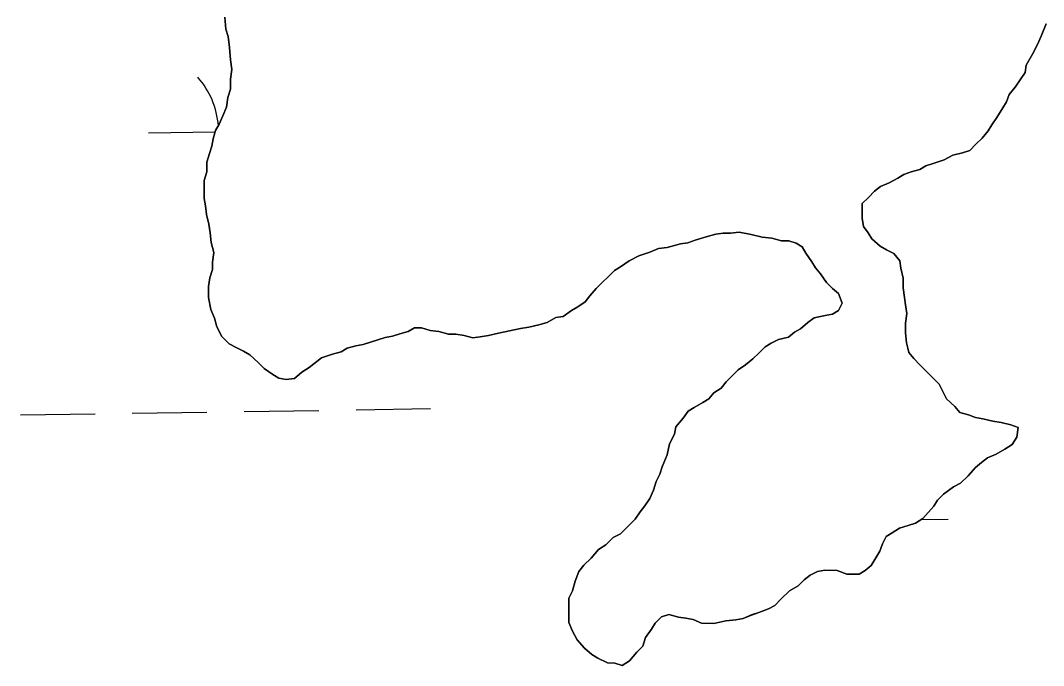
# Model space of a CAD drawing. Extents: x 3823584 to 3861785, y 301729 to 327625.
# Drawn here: x 3858786.9 to 3859225.8, y 323289.7 to 323566.2 of the extents above; entities that cross this region are included whole.
import ezdxf

# ---------------------------------------------------------------- set-up
doc = ezdxf.new("R2010")
doc.units = 0
doc.layers.add('V-TOPO-SHOR', color=7, linetype='Continuous')
doc.layers.add('V-WETL-SWMP', color=7, linetype='Continuous')

msp = doc.modelspace()

# ---------------------------------------------------------------- linework, layer by layer
at = {"layer": 'V-TOPO-SHOR'}
for points in [[(3858865.73, 323494.01), (3858865.75, 323497.66), (3858866.81, 323501.32), (3858866.83, 323505.5), (3858867.9, 323509.16), (3858868.96, 323512.29), (3858869.5, 323515.42), (3858870.57, 323519.08), (3858872.15, 323521.68), (3858873.74, 323525.33), (3858875.33, 323528.98), (3858875.87, 323533.16), (3858876.94, 323536.82), (3858876.96, 323541), (3858877.5, 323545.18), (3858877, 323549.36), (3858876.51, 323554.59), (3858876.01, 323559.3), (3858874.98, 323562.44), (3858874.49, 323567.67)], [(3859226.85, 323564.73), (3859224.73, 323559.51), (3859223.14, 323555.86), (3859221.02, 323551.69), (3859218.39, 323547), (3859217.85, 323543.86), (3859215.74, 323540.74), (3859213.63, 323537.61), (3859211, 323534.49), (3859209.94, 323531.36), (3859208.35, 323528.75), (3859205.72, 323524.59), (3859203.61, 323521.46), (3859202.03, 323518.86), (3859199.4, 323515.73), (3859196.77, 323513.13), (3859194.14, 323510.53), (3859191, 323509.51), (3859186.81, 323508.48), (3859183.14, 323506.41), (3859178.43, 323504.87), (3859175.28, 323503.84), (3859172.66, 323502.28), (3859169, 323501.26), (3859165.85, 323500.23), (3859163.23, 323498.67), (3859159.56, 323496.6), (3859155.89, 323495.05), (3859153.27, 323492.98), (3859150.64, 323490.38), (3859148.01, 323487.78), (3859147.99, 323484.64), (3859147.98, 323481.51), (3859148.48, 323477.84), (3859150.56, 323475.22), (3859152.11, 323472.59), (3859155.75, 323469.44), (3859158.36, 323467.85)], [(3858940.14, 323429.3), (3858937, 323428.27), (3858933.86, 323427.24), (3858930.71, 323426.74), (3858927.05, 323425.71), (3858924.43, 323424.16), (3858920.76, 323423.13), (3858916.05, 323421.59), (3858910.8, 323417.43), (3858907.65, 323415.36), (3858904.5, 323412.76), (3858900.84, 323412.26), (3858897.7, 323412.8), (3858895.1, 323414.38), (3858891.45, 323417.01), (3858888.85, 323419.64), (3858885.21, 323422.8), (3858882.6, 323424.38), (3858879.48, 323425.97), (3858876.35, 323427.55), (3858873.23, 323430.71), (3858871.16, 323434.9), (3858870.13, 323438.56), (3858868.58, 323442.23), (3858867.57, 323447.47), (3858867.59, 323452.17), (3858868.14, 323455.83), (3858869.2, 323459.48), (3858869.22, 323462.62), (3858869.76, 323466.8), (3858868.74, 323470.99), (3858868.24, 323475.17), (3858867.74, 323478.83), (3858866.71, 323483.02), (3858866.21, 323486.68), (3858865.71, 323489.82), (3858865.73, 323494.01)], [(3859124.73, 323436.67), (3859127.36, 323438.74), (3859132.07, 323439.76), (3859135.21, 323440.27), (3859137.83, 323441.83), (3859139.41, 323444.95), (3859137.87, 323449.14), (3859135.27, 323451.25), (3859132.67, 323453.88), (3859130.07, 323457.55), (3859127.99, 323460.18), (3859126.44, 323462.8), (3859123.85, 323466.47), (3859122.29, 323469.1), (3859119.69, 323470.68), (3859116.56, 323471.74), (3859113.42, 323471.76), (3859109.24, 323472.82), (3859105.06, 323473.37), (3859100.36, 323474.44), (3859095.14, 323475.52), (3859091.48, 323475.01), (3859088.34, 323475.03), (3859085.2, 323474.53), (3859081.01, 323473.5), (3859076.3, 323471.96), (3859073.16, 323470.93), (3859070.02, 323470.42), (3859064.26, 323468.89), (3859060.6, 323468.38), (3859056.93, 323466.84), (3859052.22, 323465.29), (3859048.02, 323463.22), (3859044.35, 323460.63), (3859041.73, 323459.08), (3859039.1, 323456.47), (3859036.47, 323453.88), (3859033.84, 323451.27), (3859031.21, 323448.15), (3859029.1, 323445.55), (3859025.96, 323443.48), (3859023.33, 323441.92), (3859019.66, 323439.33), (3859016.52, 323438.82), (3859012.85, 323436.75), (3859009.19, 323435.72), (3859005, 323434.7), (3859001.33, 323434.2), (3858996.62, 323433.18), (3858991.91, 323432.16), (3858987.72, 323431.13), (3858984.06, 323430.63), (3858980.92, 323430.12), (3858977.27, 323431.19), (3858973.61, 323431.73), (3858970.48, 323431.75), (3858966.3, 323432.82), (3858962.64, 323433.36), (3858958.99, 323434.42), (3858955.85, 323434.44), (3858953.23, 323432.89), (3858949.56, 323431.86), (3858946.42, 323430.84), (3858943.28, 323430.33), (3858940.14, 323429.3)], [(3859158.36, 323467.85), (3859161.49, 323466.27), (3859164.08, 323463.12), (3859164.59, 323459.98), (3859165.61, 323455.79), (3859165.59, 323451.61), (3859166.09, 323447.42), (3859166.6, 323444.28), (3859167.1, 323440.62), (3859166.55, 323436.44), (3859166.53, 323432.26), (3859167.03, 323428.07), (3859168.06, 323423.89), (3859170.13, 323421.26), (3859172.73, 323418.63), (3859175.33, 323416.01), (3859177.93, 323413.38), (3859181.05, 323410.22), (3859182.6, 323407.08), (3859184.15, 323403.93), (3859187.8, 323400.78), (3859189.87, 323398.15), (3859193.53, 323397.09), (3859196.66, 323396.02), (3859199.79, 323395.48), (3859203.97, 323394.41), (3859207.63, 323393.87), (3859211.8, 323392.81), (3859214.93, 323391.74), (3859214.39, 323387.56), (3859212.28, 323384.44), (3859209.13, 323382.36), (3859205.46, 323380.29), (3859201.79, 323378.74), (3859199.17, 323376.66), (3859196.54, 323374.59), (3859193.39, 323370.95)], [(3859034.81, 323339.39), (3859037.95, 323341.46), (3859041.11, 323344.58), (3859044.25, 323346.13), (3859046.88, 323348.73), (3859050.56, 323352.37), (3859052.67, 323355.5), (3859054.77, 323358.1), (3859056.88, 323361.23), (3859058.47, 323364.88), (3859059.54, 323368.53), (3859061.12, 323371.66), (3859062.18, 323374.79), (3859064.3, 323380.01), (3859065.37, 323384.71), (3859067.49, 323388.88), (3859068.03, 323392.01), (3859071.18, 323395.65), (3859073.29, 323398.78), (3859075.91, 323400.33), (3859079.58, 323402.41), (3859082.21, 323403.96), (3859084.31, 323406.56), (3859087.46, 323408.64), (3859089.56, 323411.24), (3859092.19, 323413.84), (3859094.82, 323416.44), (3859097.97, 323418.51), (3859101.12, 323421.11), (3859103.75, 323423.71), (3859106.38, 323426.31), (3859109, 323427.86), (3859112.14, 323429.42), (3859116.33, 323430.44), (3859118.96, 323432.52), (3859121.58, 323434.07), (3859124.73, 323436.67)], [(3859193.39, 323370.95), (3859190.23, 323367.83), (3859187.09, 323366.28), (3859182.89, 323363.16), (3859180.26, 323360.56), (3859178.68, 323357.96), (3859173.95, 323352.75), (3859170.8, 323350.68), (3859167.65, 323349.65), (3859163.99, 323348.62), (3859160.84, 323346.55), (3859158.22, 323344.99), (3859156.63, 323341.87), (3859155.57, 323338.74), (3859153.46, 323335.09), (3859151.88, 323332.48), (3859149.25, 323330.41), (3859146.63, 323328.85), (3859141.4, 323328.88), (3859137.23, 323330.47), (3859132, 323330.5), (3859128.86, 323329.99), (3859125.71, 323328.44), (3859123.09, 323326.36), (3859120.46, 323323.77), (3859116.79, 323321.69), (3859113.11, 323318.05), (3859110.48, 323315.45), (3859107.86, 323313.9), (3859103.67, 323312.35), (3859100.53, 323311.33), (3859096.86, 323309.78), (3859093.72, 323309.27), (3859089.54, 323308.77), (3859084.3, 323307.75), (3859079.07, 323307.78), (3859075.42, 323309.37), (3859072.29, 323309.91), (3859069.16, 323310.45), (3859064.98, 323311.52), (3859061.83, 323310.49), (3859059.21, 323307.89), (3859057.62, 323305.28), (3859054.99, 323301.64), (3859053.93, 323297.98), (3859051.3, 323295.38), (3859048.14, 323291.74), (3859045, 323289.67), (3859041.86, 323290.73), (3859038.73, 323290.75), (3859034.56, 323292.86), (3859031.95, 323294.44), (3859028.83, 323297.07), (3859025.71, 323300.75), (3859023.64, 323304.42), (3859022.09, 323308.09), (3859022.11, 323311.75), (3859022.13, 323315.41), (3859022.15, 323318.54), (3859023.73, 323321.67), (3859024.8, 323325.85), (3859026.39, 323330.02), (3859028.5, 323332.62), (3859031.65, 323335.74), (3859034.81, 323339.39)]]:
    msp.add_lwpolyline(points, dxfattribs=at)
at = {"layer": 'V-WETL-SWMP'}
for p, q in [((3858874.49, 323567.67), (3858874.98, 323562.44)), ((3858874.98, 323562.44), (3858876.01, 323559.3)), ((3859224.73, 323559.51), (3859226.85, 323564.73)), ((3858876.01, 323559.3), (3858876.51, 323554.59)), ((3859223.14, 323555.86), (3859224.73, 323559.51)), ((3858876.51, 323554.59), (3858877, 323549.36)), ((3859218.39, 323547), (3859221.02, 323551.69)), ((3859221.02, 323551.69), (3859223.14, 323555.86)), ((3858877, 323549.36), (3858877.5, 323545.18)), ((3858877.5, 323545.18), (3858876.96, 323541)), ((3859215.74, 323540.74), (3859217.85, 323543.86)), ((3859217.85, 323543.86), (3859218.39, 323547)), ((3858876.96, 323541), (3858876.94, 323536.82)), ((3859213.63, 323537.61), (3859215.74, 323540.74)), ((3858876.94, 323536.82), (3858875.87, 323533.16)), ((3859209.94, 323531.36), (3859211, 323534.49)), ((3859211, 323534.49), (3859213.63, 323537.61)), ((3858875.87, 323533.16), (3858875.33, 323528.98)), ((3859208.35, 323528.75), (3859209.94, 323531.36)), ((3858873.74, 323525.33), (3858872.15, 323521.68)), ((3858875.33, 323528.98), (3858873.74, 323525.33)), ((3859205.72, 323524.59), (3859208.35, 323528.75)), ((3858872.15, 323521.68), (3858870.57, 323519.08)), ((3859202.03, 323518.86), (3859203.61, 323521.46)), ((3859203.61, 323521.46), (3859205.72, 323524.59)), ((3858841.86, 323518.01), (3858870.38, 323518.45)), ((3858870.57, 323519.08), (3858869.5, 323515.42)), ((3859199.4, 323515.73), (3859202.03, 323518.86)), ((3858868.96, 323512.29), (3858867.9, 323509.16)), ((3858869.5, 323515.42), (3858868.96, 323512.29)), ((3859194.14, 323510.53), (3859196.77, 323513.13)), ((3859196.77, 323513.13), (3859199.4, 323515.73)), ((3858867.9, 323509.16), (3858866.83, 323505.5)), ((3859183.14, 323506.41), (3859186.81, 323508.48)), ((3859186.81, 323508.48), (3859191, 323509.5)), ((3859191, 323509.5), (3859194.14, 323510.53)), ((3858866.83, 323505.5), (3858866.81, 323501.32)), ((3859172.66, 323502.28), (3859175.28, 323503.84)), ((3859175.28, 323503.84), (3859178.43, 323504.87)), ((3859178.43, 323504.87), (3859183.14, 323506.41)), ((3858866.81, 323501.32), (3858865.75, 323497.66)), ((3859163.23, 323498.67), (3859165.85, 323500.23)), ((3859165.85, 323500.23), (3859169, 323501.26)), ((3859169, 323501.26), (3859172.66, 323502.28)), ((3858865.75, 323497.66), (3858865.73, 323494.01)), ((3859153.27, 323492.98), (3859155.89, 323495.05)), ((3859155.89, 323495.05), (3859159.56, 323496.6)), ((3859159.56, 323496.6), (3859163.23, 323498.67)), ((3858865.73, 323494.01), (3858865.71, 323489.82)), ((3859148.01, 323487.78), (3859150.64, 323490.38)), ((3859150.64, 323490.38), (3859153.27, 323492.98)), ((3858865.71, 323489.82), (3858866.21, 323486.68)), ((3858866.21, 323486.68), (3858866.71, 323483.02)), ((3859147.99, 323484.64), (3859148.01, 323487.78)), ((3858866.71, 323483.02), (3858867.74, 323478.83)), ((3859147.98, 323481.5), (3859147.99, 323484.64)), ((3859148.48, 323477.84), (3859147.98, 323481.5)), ((3858867.74, 323478.83), (3858868.24, 323475.17)), ((3859150.56, 323475.22), (3859148.48, 323477.84)), ((3858868.24, 323475.17), (3858868.74, 323470.99)), ((3859076.3, 323471.96), (3859081.01, 323473.5)), ((3859081.01, 323473.5), (3859085.2, 323474.52)), ((3859085.2, 323474.52), (3859088.34, 323475.03)), ((3859088.34, 323475.03), (3859091.48, 323475.01)), ((3859091.48, 323475.01), (3859095.14, 323475.52)), ((3859095.14, 323475.52), (3859100.36, 323474.44)), ((3859100.36, 323474.44), (3859105.06, 323473.37)), ((3859105.06, 323473.37), (3859109.24, 323472.82)), ((3859109.24, 323472.82), (3859113.42, 323471.76)), ((3859152.11, 323472.59), (3859150.56, 323475.22)), ((3858868.74, 323470.99), (3858869.76, 323466.8)), ((3859056.93, 323466.83), (3859060.6, 323468.38)), ((3859060.6, 323468.38), (3859064.26, 323468.89)), ((3859064.26, 323468.89), (3859070.02, 323470.42)), ((3859070.02, 323470.42), (3859073.16, 323470.93)), ((3859073.16, 323470.93), (3859076.3, 323471.96)), ((3859113.42, 323471.76), (3859116.56, 323471.74)), ((3859116.56, 323471.74), (3859119.69, 323470.68)), ((3859119.69, 323470.68), (3859122.29, 323469.1)), ((3859122.29, 323469.1), (3859123.85, 323466.47)), ((3859155.75, 323469.44), (3859152.11, 323472.59)), ((3859158.36, 323467.85), (3859155.75, 323469.44)), ((3858869.76, 323466.8), (3858869.22, 323462.62)), ((3859048.02, 323463.22), (3859052.21, 323465.29)), ((3859052.21, 323465.29), (3859056.93, 323466.83)), ((3859123.85, 323466.47), (3859126.44, 323462.8)), ((3859161.49, 323466.27), (3859158.36, 323467.85)), ((3859164.08, 323463.12), (3859161.49, 323466.27)), ((3858869.2, 323459.48), (3858868.14, 323455.83)), ((3858869.22, 323462.62), (3858869.2, 323459.48)), ((3859041.73, 323459.07), (3859044.35, 323460.63)), ((3859044.35, 323460.63), (3859048.02, 323463.22)), ((3859126.44, 323462.8), (3859127.99, 323460.18)), ((3859127.99, 323460.18), (3859130.07, 323457.55)), ((3859164.59, 323459.98), (3859164.08, 323463.12)), ((3859165.61, 323455.79), (3859164.59, 323459.98)), ((3858868.14, 323455.83), (3858867.59, 323452.17)), ((3859036.47, 323453.87), (3859039.1, 323456.47)), ((3859039.1, 323456.47), (3859041.73, 323459.07)), ((3859130.07, 323457.55), (3859132.67, 323453.88)), ((3859165.59, 323451.61), (3859165.61, 323455.79)), ((3858867.59, 323452.17), (3858867.57, 323447.47)), ((3859031.21, 323448.15), (3859033.84, 323451.27)), ((3859033.84, 323451.27), (3859036.47, 323453.87)), ((3859132.67, 323453.88), (3859135.27, 323451.25)), ((3859135.27, 323451.25), (3859137.87, 323449.15)), ((3859166.09, 323447.42), (3859165.59, 323451.61)), ((3858867.57, 323447.47), (3858868.58, 323442.23)), ((3859029.1, 323445.55), (3859031.21, 323448.15)), ((3859137.87, 323449.15), (3859139.41, 323444.95)), ((3859166.6, 323444.28), (3859166.09, 323447.42)), ((3858868.58, 323442.23), (3858870.13, 323438.56)), ((3859019.66, 323439.33), (3859023.33, 323441.92)), ((3859023.33, 323441.92), (3859025.96, 323443.48)), ((3859025.96, 323443.48), (3859029.1, 323445.55)), ((3859139.41, 323444.95), (3859137.83, 323441.83)), ((3859167.1, 323440.62), (3859166.6, 323444.28)), ((3858870.13, 323438.56), (3858871.16, 323434.9)), ((3859012.85, 323436.75), (3859016.52, 323438.82)), ((3859016.52, 323438.82), (3859019.66, 323439.33)), ((3859127.36, 323438.74), (3859124.73, 323436.67)), ((3859132.07, 323439.77), (3859127.36, 323438.74)), ((3859135.21, 323440.27), (3859132.07, 323439.77)), ((3859137.83, 323441.83), (3859135.21, 323440.27)), ((3859166.55, 323436.44), (3859167.1, 323440.62)), ((3858871.16, 323434.9), (3858873.23, 323430.71)), ((3858953.23, 323432.89), (3858955.85, 323434.44)), ((3858955.85, 323434.44), (3858958.99, 323434.42)), ((3858958.99, 323434.42), (3858962.64, 323433.36)), ((3858962.64, 323433.36), (3858966.3, 323432.82)), ((3858991.91, 323432.16), (3858996.62, 323433.18)), ((3858996.62, 323433.18), (3859001.33, 323434.2)), ((3859001.33, 323434.2), (3859005, 323434.7)), ((3859005, 323434.7), (3859009.19, 323435.72)), ((3859009.19, 323435.72), (3859012.85, 323436.75)), ((3859121.58, 323434.07), (3859118.96, 323432.52)), ((3859124.73, 323436.67), (3859121.58, 323434.07)), ((3859166.53, 323432.26), (3859166.55, 323436.44)), ((3858873.23, 323430.71), (3858876.35, 323427.55)), ((3858937, 323428.27), (3858940.14, 323429.3)), ((3858940.14, 323429.3), (3858943.28, 323430.33)), ((3858943.28, 323430.33), (3858946.42, 323430.83)), ((3858946.42, 323430.83), (3858949.56, 323431.86)), ((3858949.56, 323431.86), (3858953.23, 323432.89)), ((3858966.3, 323432.82), (3858970.48, 323431.75)), ((3858970.48, 323431.75), (3858973.61, 323431.73)), ((3858973.61, 323431.73), (3858977.27, 323431.19)), ((3858977.27, 323431.19), (3858980.92, 323430.12)), ((3858980.92, 323430.12), (3858984.06, 323430.63)), ((3858984.06, 323430.63), (3858987.73, 323431.13)), ((3858987.73, 323431.13), (3858991.91, 323432.16)), ((3859112.14, 323429.42), (3859109, 323427.86)), ((3859116.33, 323430.44), (3859112.14, 323429.42)), ((3859118.96, 323432.52), (3859116.33, 323430.44)), ((3859167.03, 323428.08), (3859166.53, 323432.26)), ((3858876.35, 323427.55), (3858879.48, 323425.97)), ((3858879.48, 323425.97), (3858882.6, 323424.38)), ((3858882.6, 323424.38), (3858885.21, 323422.8)), ((3858924.43, 323424.16), (3858927.05, 323425.71)), ((3858927.05, 323425.71), (3858930.71, 323426.74)), ((3858930.71, 323426.74), (3858933.85, 323427.24)), ((3858933.85, 323427.24), (3858937, 323428.27)), ((3859106.38, 323426.31), (3859103.75, 323423.71)), ((3859109, 323427.86), (3859106.38, 323426.31)), ((3859168.06, 323423.89), (3859167.03, 323428.08)), ((3858885.21, 323422.8), (3858888.85, 323419.64)), ((3858910.8, 323417.43), (3858916.05, 323421.59)), ((3858916.05, 323421.59), (3858920.76, 323423.13)), ((3858920.76, 323423.13), (3858924.43, 323424.16)), ((3859101.12, 323421.11), (3859097.97, 323418.51)), ((3859103.75, 323423.71), (3859101.12, 323421.11)), ((3859170.13, 323421.26), (3859168.06, 323423.89)), ((3859172.73, 323418.63), (3859170.13, 323421.26)), ((3858888.85, 323419.64), (3858891.45, 323417.01)), ((3858891.45, 323417.01), (3858895.1, 323414.38)), ((3858907.65, 323415.36), (3858910.8, 323417.43)), ((3859094.82, 323416.44), (3859092.19, 323413.84)), ((3859097.97, 323418.51), (3859094.82, 323416.44)), ((3859175.33, 323416.01), (3859172.73, 323418.63)), ((3859177.93, 323413.38), (3859175.33, 323416.01)), ((3858895.1, 323414.38), (3858897.7, 323412.8)), ((3858897.7, 323412.8), (3858900.84, 323412.26)), ((3858900.84, 323412.26), (3858904.5, 323412.76)), ((3858904.5, 323412.76), (3858907.65, 323415.36)), ((3859089.56, 323411.24), (3859087.46, 323408.64)), ((3859092.19, 323413.84), (3859089.56, 323411.24)), ((3859181.05, 323410.22), (3859177.93, 323413.38)), ((3859087.46, 323408.64), (3859084.31, 323406.56)), ((3859182.6, 323407.08), (3859181.05, 323410.22)), ((3859184.15, 323403.93), (3859182.6, 323407.08)), ((3859082.21, 323403.96), (3859079.58, 323402.41)), ((3859084.31, 323406.56), (3859082.21, 323403.96)), ((3859187.8, 323400.78), (3859184.15, 323403.93)), ((3858834.86, 323397.81), (3858866.86, 323398.31)), ((3858882.86, 323398.55), (3858914.85, 323399.05)), ((3858930.85, 323399.29), (3858962.85, 323399.79)), ((3859073.29, 323398.78), (3859071.18, 323395.66)), ((3859075.91, 323400.34), (3859073.29, 323398.78)), ((3859079.58, 323402.41), (3859075.91, 323400.34)), ((3859189.87, 323398.15), (3859187.8, 323400.78)), ((3859193.53, 323397.09), (3859189.87, 323398.15)), ((3858786.87, 323397.07), (3858818.87, 323397.57)), ((3859071.18, 323395.66), (3859068.03, 323392.01)), ((3859196.66, 323396.02), (3859193.53, 323397.09)), ((3859199.79, 323395.48), (3859196.66, 323396.02)), ((3859203.97, 323394.42), (3859199.79, 323395.48)), ((3859207.63, 323393.87), (3859203.97, 323394.42)), ((3859211.8, 323392.8), (3859207.63, 323393.87)), ((3859068.03, 323392.01), (3859067.49, 323388.88)), ((3859214.93, 323391.74), (3859211.8, 323392.8)), ((3859214.39, 323387.56), (3859214.93, 323391.74)), ((3859067.49, 323388.88), (3859065.37, 323384.71)), ((3859212.28, 323384.44), (3859214.39, 323387.56)), ((3859065.37, 323384.71), (3859064.3, 323380.01)), ((3859205.46, 323380.29), (3859209.13, 323382.36)), ((3859209.13, 323382.36), (3859212.28, 323384.44)), ((3859064.3, 323380.01), (3859062.18, 323374.79)), ((3859196.54, 323374.59), (3859199.17, 323376.67)), ((3859199.17, 323376.67), (3859201.79, 323378.74)), ((3859201.79, 323378.74), (3859205.46, 323380.29)), ((3859062.18, 323374.79), (3859061.12, 323371.66)), ((3859193.39, 323370.95), (3859196.54, 323374.59)), ((3859059.54, 323368.53), (3859058.47, 323364.88)), ((3859061.12, 323371.66), (3859059.54, 323368.53)), ((3859187.09, 323366.28), (3859190.23, 323367.83)), ((3859190.23, 323367.83), (3859193.39, 323370.95)), ((3859058.47, 323364.88), (3859056.88, 323361.23)), ((3859180.26, 323360.56), (3859182.89, 323363.16)), ((3859182.89, 323363.16), (3859187.09, 323366.28)), ((3859056.88, 323361.23), (3859054.77, 323358.1)), ((3859178.68, 323357.96), (3859180.26, 323360.56)), ((3859052.67, 323355.5), (3859050.56, 323352.37)), ((3859054.77, 323358.1), (3859052.67, 323355.5)), ((3859173.95, 323352.75), (3859178.68, 323357.96)), ((3859050.56, 323352.37), (3859046.88, 323348.73)), ((3859167.65, 323349.65), (3859170.8, 323350.68)), ((3859170.8, 323350.68), (3859173.95, 323352.75)), ((3859173.23, 323352.28), (3859184.92, 323352.46)), ((3859044.25, 323346.13), (3859041.11, 323344.58)), ((3859046.88, 323348.73), (3859044.25, 323346.13)), ((3859158.22, 323345), (3859160.84, 323346.55)), ((3859160.84, 323346.55), (3859163.99, 323348.62)), ((3859163.99, 323348.62), (3859167.65, 323349.65)), ((3859037.95, 323341.46), (3859034.81, 323339.39)), ((3859041.11, 323344.58), (3859037.95, 323341.46)), ((3859155.57, 323338.74), (3859156.63, 323341.87)), ((3859156.63, 323341.87), (3859158.22, 323345)), ((3859034.81, 323339.39), (3859031.65, 323335.74)), ((3859153.46, 323335.09), (3859155.57, 323338.74)), ((3859028.5, 323332.63), (3859026.39, 323330.02)), ((3859031.65, 323335.74), (3859028.5, 323332.63)), ((3859149.25, 323330.41), (3859151.88, 323332.48)), ((3859151.88, 323332.48), (3859153.46, 323335.09)), ((3859026.39, 323330.02), (3859024.8, 323325.85)), ((3859123.09, 323326.36), (3859125.71, 323328.44)), ((3859125.71, 323328.44), (3859128.86, 323329.99)), ((3859128.86, 323329.99), (3859132, 323330.5)), ((3859132, 323330.5), (3859137.23, 323330.47)), ((3859137.23, 323330.47), (3859141.4, 323328.88)), ((3859141.4, 323328.88), (3859146.63, 323328.85)), ((3859146.63, 323328.85), (3859149.25, 323330.41)), ((3859024.8, 323325.85), (3859023.73, 323321.67)), ((3859116.79, 323321.69), (3859120.46, 323323.77)), ((3859120.46, 323323.77), (3859123.09, 323326.36)), ((3859023.73, 323321.67), (3859022.15, 323318.54)), ((3859113.11, 323318.05), (3859116.79, 323321.69)), ((3859022.13, 323315.41), (3859022.11, 323311.75)), ((3859022.15, 323318.54), (3859022.13, 323315.41)), ((3859107.86, 323313.9), (3859110.48, 323315.45)), ((3859110.48, 323315.45), (3859113.11, 323318.05)), ((3859022.11, 323311.75), (3859022.09, 323308.09)), ((3859059.21, 323307.89), (3859061.84, 323310.49)), ((3859061.84, 323310.49), (3859064.98, 323311.52)), ((3859064.98, 323311.52), (3859069.16, 323310.45)), ((3859069.16, 323310.45), (3859072.29, 323309.91)), ((3859096.86, 323309.78), (3859100.53, 323311.32)), ((3859100.53, 323311.32), (3859103.67, 323312.35)), ((3859103.67, 323312.35), (3859107.86, 323313.9)), ((3859022.09, 323308.09), (3859023.64, 323304.42)), ((3859057.62, 323305.28), (3859059.21, 323307.89)), ((3859072.29, 323309.91), (3859075.42, 323309.37)), ((3859075.42, 323309.37), (3859079.07, 323307.78)), ((3859079.07, 323307.78), (3859084.3, 323307.75)), ((3859084.3, 323307.75), (3859089.54, 323308.77)), ((3859089.54, 323308.77), (3859093.72, 323309.27)), ((3859093.72, 323309.27), (3859096.86, 323309.78)), ((3859023.64, 323304.42), (3859025.71, 323300.75)), ((3859053.93, 323297.98), (3859054.99, 323301.64)), ((3859054.99, 323301.64), (3859057.62, 323305.28)), ((3859025.71, 323300.75), (3859028.83, 323297.07)), ((3859051.3, 323295.38), (3859053.93, 323297.98)), ((3859028.83, 323297.07), (3859031.95, 323294.44)), ((3859031.95, 323294.44), (3859034.56, 323292.86)), ((3859034.56, 323292.86), (3859038.73, 323290.75)), ((3859048.14, 323291.74), (3859051.3, 323295.38)), ((3859038.73, 323290.75), (3859041.86, 323290.73)), ((3859041.86, 323290.73), (3859044.99, 323289.67)), ((3859044.99, 323289.67), (3859048.14, 323291.74))]:
    msp.add_line(p, q, dxfattribs=at)
msp.add_arc((3858836.61, 323518.4), 35.25, 4.2769, 41.6552, dxfattribs=at)

doc.saveas('drawing.dxf')
